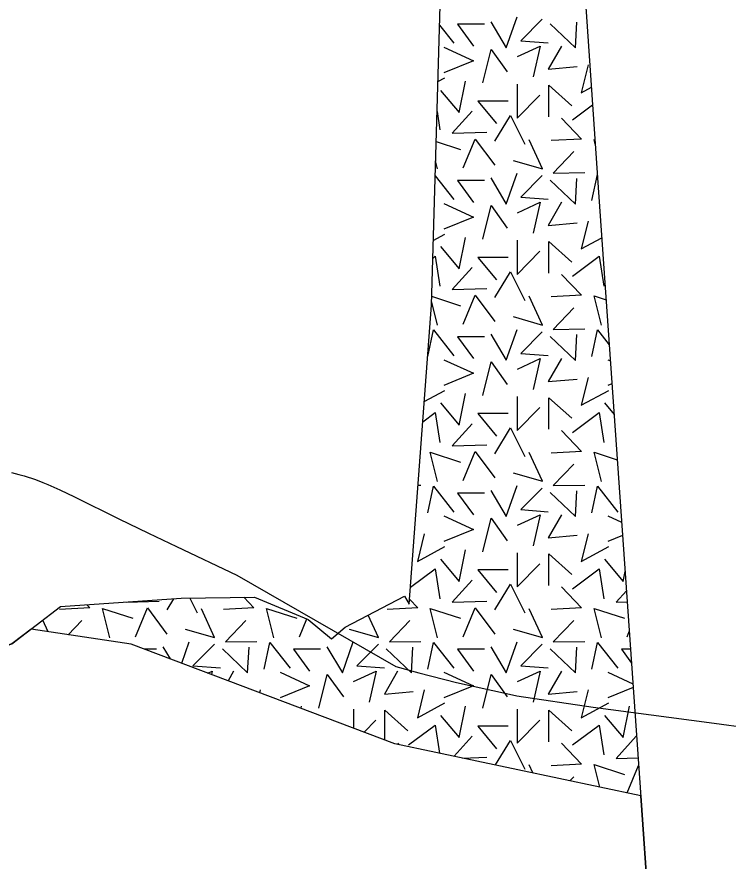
# Model space of a CAD drawing. Extents: x 532503 to 539665, y 6557663 to 6561526.
# Drawn here: x 538304.47 to 538345.89, y 6559960.69 to 6560009.86 of the extents above; entities that cross this region are included whole.
import ezdxf

# ---------------------------------------------------------------- set-up
doc = ezdxf.new("R2010")
doc.units = 0
for name, color, linetype in [('maapind', 7, 'Continuous'), ('maapind varasem', 7, 'Continuous'), ('Plokid', 7, 'Continuous'), ('Täide', 7, 'Continuous')]:
    doc.layers.add(name, color=color, linetype=linetype)

msp = doc.modelspace()

# ---------------------------------------------------------------- linework, layer by layer
at = {"layer": 'maapind'}
msp.add_lwpolyline([(538295.819, 6559973.886), (538296.744, 6559972.893), (538300.136, 6559971.899), (538304.178, 6559973.34), (538307.012, 6559975.512), (538314.045, 6559976.004), (538318.306, 6559976.069), (538321.432, 6559974.769), (538322.784, 6559973.632), (538323.587, 6559974.317), (538327.048, 6559976.114), (538327.318, 6559975.66), (538328.609, 6559993.076), (538329.319, 6560017.252), (538332.264, 6560027.953), (538335.291, 6560044.255), (538338.331, 6559999.924), (538340.441, 6559969.689), (538342.146, 6559945.271), (538342.466, 6559937.779), (538342.868, 6559934.094), (538348.743, 6559931.557)], dxfattribs=at)
at = {"layer": 'maapind varasem'}
msp.add_lwpolyline([(538304.151, 6559983.318), (538304.586, 6559983.215), (538304.893, 6559983.129), (538305.56, 6559982.909), (538305.974, 6559982.75), (538306.277, 6559982.623), (538306.973, 6559982.31), (538307.833, 6559981.9), (538310.411, 6559980.632), (538312.134, 6559979.795), (538313.759, 6559979.006), (538317.289, 6559977.346), (538326.546, 6559972.023), (538327.877, 6559971.657), (538330.064, 6559971.097), (538333.169, 6559970.405), (538333.594, 6559970.326), (538338.031, 6559969.658), (538344.797, 6559968.763), (538347.367, 6559968.407)], dxfattribs=at)
at = {"layer": 'Plokid'}
for points in [[(538305.297, 6559974.197), (538304.178, 6559973.34), (538300.136, 6559971.899), (538296.744, 6559972.893), (538295.819, 6559973.886), (538288.476, 6559973.005), (538270.431, 6559959.385), (538243.324, 6559949.824), (538169.83, 6559935.605), (538147.514, 6559935.156)], [(538340.803, 6559964.497), (538326.49, 6559967.53), (538311.132, 6559973.32), (538305.297, 6559974.197)], [(538340.803, 6559964.497), (538342.146, 6559945.271), (538342.466, 6559937.779), (538342.868, 6559934.094), (538348.743, 6559931.557), (538350.962, 6559930.66), (538357.232, 6559927.72), (538358.81, 6559927.469), (538365.495, 6559927.41), (538374.385, 6559920.361), (538374.491, 6559920.285), (538375.04, 6559920.507), (538376.923, 6559926.134), (538381.863, 6559936.837), (538382.491, 6559942.466), (538384.495, 6559952.673), (538387.311, 6559947.782), (538393.071, 6559944.488), (538393.547, 6559944.414)]]:
    msp.add_lwpolyline(points, dxfattribs=at)
at = {"layer": 'Täide'}
for p, q in [((538329.088, 6560009.39), (538329.926, 6560008.329)), ((538328.991, 6560006.091), (538329.401, 6560006.312)), ((538336.823, 6560003.86), (538338.001, 6560004.738)), ((538328.94, 6560004.348), (538329.109, 6560003.28)), ((538328.889, 6560002.604), (538330.315, 6560002.137)), ((538328.972, 6560001.007), (538328.855, 6560001.473)), ((538328.83, 6560000.614), (538329.926, 6559999.227)), ((538337.954, 6559999.175), (538338.278, 6560000.692)), ((538328.72, 6559996.843), (538329.401, 6559997.211)), ((538328.972, 6559991.905), (538328.616, 6559993.328)), ((538328.624, 6559993.589), (538330.315, 6559993.035)), ((538338.891, 6559989.897), (538339.035, 6559989.83)), ((538339.128, 6559988.498), (538338.891, 6559988.4)), ((538328.193, 6559987.458), (538329.401, 6559988.109)), ((538338.688, 6559987.381), (538339.253, 6559986.706)), ((538327.832, 6559982.587), (538327.995, 6559982.589)), ((538338.891, 6559980.795), (538339.692, 6559980.423)), ((538339.746, 6559979.65), (538338.891, 6559979.298)), ((538313.213, 6559975.32), (538313.613, 6559975.973)), ((538314.534, 6559976.011), (538314.967, 6559975.15)), ((538310.877, 6559975.782), (538312.75, 6559975.839)), ((538306.285, 6559974.049), (538305.98, 6559974.721)), ((538308.262, 6559974.709), (538307.465, 6559973.871)), ((538320.922, 6559973.762), (538321.356, 6559974.801)), ((538340.014, 6559973.762), (538340.136, 6559974.055)), ((538314.077, 6559972.21), (538314.512, 6559973.457)), ((538312.611, 6559973.027), (538311.909, 6559973.027)), ((538312.977, 6559973.178), (538313.404, 6559972.463)), ((538317.09, 6559971.759), (538316.769, 6559971.195)), ((538338.891, 6559971.693), (538340.348, 6559971.016)), ((538318.647, 6559970.659), (538318.608, 6559970.501)), ((538340.363, 6559970.801), (538338.891, 6559970.197)), ((538321.026, 6559969.59), (538321.052, 6559969.716)), ((538324.067, 6559969.547), (538324.067, 6559968.444)), ((538324.696, 6559968.206), (538325.379, 6559968.906)), ((538326.652, 6559967.562), (538326.731, 6559967.479)), ((538330.987, 6559967.959), (538329.938, 6559966.799)), ((538330.432, 6559966.695), (538331.842, 6559966.737)), ((538334.522, 6559965.828), (538334.313, 6559966.289)), ((538340.015, 6559964.664), (538340.681, 6559966.256)), ((538336.9, 6559965.607), (538336.676, 6559965.372))]:
    msp.add_line(p, q, dxfattribs=at)
for points in [[(538332.069, 6560009.585), (538332.976, 6560008.067), (538333.604, 6560009.864)], [(538331.703, 6560009.434), (538330.132, 6560009.434), (538331.057, 6560008.16)], [(538335.069, 6560009.725), (538333.813, 6560008.468), (538335.418, 6560008.346)], [(538335.53, 6560009.456), (538336.995, 6560008.06), (538337.082, 6560009.561)], [(538329.345, 6560008.1), (538331.055, 6560007.306), (538329.345, 6560006.604)], [(538331.598, 6560006.015), (538332.086, 6560007.969), (538333.032, 6560006.656)], [(538333.627, 6560007.555), (538334.939, 6560008.166), (538334.543, 6560006.364)], [(538336.182, 6560008.166), (538335.418, 6560006.822), (538337.097, 6560006.975)], [(538337.738, 6560007.066), (538337.342, 6560005.448), (538337.93, 6560005.765)], [(538329.142, 6560005.584), (538330.229, 6560004.288), (538330.598, 6560006.123)], [(538333.612, 6560005.954), (538333.612, 6560003.969), (538334.925, 6560005.313)], [(538335.449, 6560004.043), (538335.449, 6560005.888), (538336.792, 6560004.684)], [(538333.077, 6560004.959), (538331.315, 6560004.959), (538332.406, 6560003.646)], [(538330.987, 6560004.366), (538329.827, 6560003.083), (538331.842, 6560003.144)], [(538332.304, 6560002.625), (538333.22, 6560004.122), (538334.059, 6560002.455)], [(538336.198, 6560003.969), (538337.358, 6560002.747), (538335.587, 6560002.656)], [(538330.468, 6560001.068), (538331.17, 6560002.747), (538332.3, 6560001.22)], [(538333.366, 6560001.505), (538335.076, 6560001.017), (538334.313, 6560002.696)], [(538338.158, 6560002.448), (538338.09, 6560002.717), (538338.14, 6560002.701)], [(538336.9, 6560002.014), (538335.709, 6560000.762), (538337.541, 6560000.793)], [(538332.069, 6560000.483), (538332.976, 6559998.965), (538333.604, 6560000.762)], [(538335.069, 6560000.623), (538333.813, 6559999.366), (538335.418, 6559999.244)], [(538331.703, 6560000.332), (538330.132, 6560000.332), (538331.057, 6559999.058)], [(538335.53, 6560000.354), (538336.995, 6559998.958), (538337.082, 6560000.459)], [(538333.627, 6559998.453), (538334.939, 6559999.064), (538334.543, 6559997.262)], [(538336.182, 6559999.064), (538335.418, 6559997.72), (538337.097, 6559997.873)], [(538329.345, 6559998.998), (538331.055, 6559998.204), (538329.345, 6559997.502)], [(538331.598, 6559996.913), (538332.086, 6559998.868), (538333.032, 6559997.555)], [(538337.738, 6559997.965), (538337.342, 6559996.346), (538338.536, 6559996.989)], [(538329.142, 6559996.483), (538330.229, 6559995.186), (538330.598, 6559997.021)], [(538333.612, 6559996.852), (538333.612, 6559994.867), (538334.925, 6559996.211)], [(538335.449, 6559994.941), (538335.449, 6559996.786), (538336.792, 6559995.583)], [(538328.689, 6559995.811), (538328.834, 6559995.919), (538329.109, 6559994.178)], [(538333.077, 6559995.857), (538331.315, 6559995.857), (538332.406, 6559994.544)], [(538336.823, 6559994.758), (538338.38, 6559995.919), (538338.654, 6559994.178)], [(538330.987, 6559995.264), (538329.827, 6559993.982), (538331.842, 6559994.043)], [(538332.304, 6559993.523), (538333.22, 6559995.02), (538334.059, 6559993.353)], [(538336.198, 6559994.867), (538337.358, 6559993.646), (538335.587, 6559993.554)], [(538330.468, 6559991.966), (538331.17, 6559993.646), (538332.3, 6559992.119)], [(538338.518, 6559991.905), (538338.09, 6559993.615), (538338.787, 6559993.387)], [(538333.366, 6559992.403), (538335.076, 6559991.915), (538334.313, 6559993.594)], [(538336.9, 6559992.913), (538335.709, 6559991.661), (538337.541, 6559991.691)], [(538332.069, 6559991.381), (538332.976, 6559989.863), (538333.604, 6559991.661)], [(538328.409, 6559990.073), (538328.74, 6559991.626), (538329.926, 6559990.126)], [(538331.703, 6559991.231), (538330.132, 6559991.231), (538331.057, 6559989.957)], [(538335.069, 6559991.521), (538333.813, 6559990.265), (538335.418, 6559990.142)], [(538335.53, 6559991.253), (538336.995, 6559989.856), (538337.082, 6559991.357)], [(538337.954, 6559990.073), (538338.286, 6559991.626), (538338.97, 6559990.76)], [(538329.345, 6559989.897), (538331.055, 6559989.103), (538329.345, 6559988.4)], [(538331.598, 6559987.811), (538332.086, 6559989.766), (538333.032, 6559988.453)], [(538333.627, 6559989.351), (538334.939, 6559989.962), (538334.543, 6559988.16)], [(538336.182, 6559989.962), (538335.418, 6559988.619), (538337.097, 6559988.771)], [(538337.738, 6559988.863), (538337.342, 6559987.244), (538338.947, 6559988.109)], [(538329.142, 6559987.381), (538330.229, 6559986.084), (538330.598, 6559987.919)], [(538333.612, 6559987.75), (538333.612, 6559985.765), (538334.925, 6559987.109)], [(538335.449, 6559985.84), (538335.449, 6559987.684), (538336.792, 6559986.481)], [(538328.105, 6559986.273), (538328.834, 6559986.817), (538329.109, 6559985.076)], [(538333.077, 6559986.756), (538331.315, 6559986.756), (538332.406, 6559985.443)], [(538336.823, 6559985.656), (538338.38, 6559986.817), (538338.654, 6559985.076)], [(538330.987, 6559986.162), (538329.827, 6559984.88), (538331.842, 6559984.941)], [(538332.304, 6559984.422), (538333.22, 6559985.918), (538334.059, 6559984.252)], [(538336.198, 6559985.765), (538337.358, 6559984.544), (538335.587, 6559984.452)], [(538339.38, 6559984.888), (538339.373, 6559984.88), (538339.381, 6559984.88)], [(538328.972, 6559982.803), (538328.545, 6559984.513), (538330.315, 6559983.933)], [(538330.468, 6559982.864), (538331.17, 6559984.544), (538332.3, 6559983.017)], [(538333.366, 6559983.302), (538335.076, 6559982.813), (538334.313, 6559984.493)], [(538338.518, 6559982.803), (538338.09, 6559984.513), (538339.437, 6559984.072)], [(538336.9, 6559983.811), (538335.709, 6559982.559), (538337.541, 6559982.589)], [(538328.409, 6559980.971), (538328.74, 6559982.525), (538329.926, 6559981.024)], [(538332.069, 6559982.28), (538332.976, 6559980.761), (538333.604, 6559982.559)], [(538335.069, 6559982.419), (538333.813, 6559981.163), (538335.418, 6559981.041)], [(538337.954, 6559980.971), (538338.286, 6559982.525), (538339.472, 6559981.024)], [(538331.703, 6559982.129), (538330.132, 6559982.129), (538331.057, 6559980.855)], [(538335.53, 6559982.151), (538336.995, 6559980.755), (538337.082, 6559982.255)], [(538333.627, 6559980.25), (538334.939, 6559980.86), (538334.543, 6559979.059)], [(538336.182, 6559980.86), (538335.418, 6559979.517), (538337.097, 6559979.669)], [(538329.345, 6559980.795), (538331.055, 6559980.001), (538329.345, 6559979.298)], [(538331.598, 6559978.71), (538332.086, 6559980.664), (538333.032, 6559979.351)], [(538328.193, 6559979.761), (538327.796, 6559978.143), (538329.401, 6559979.007)], [(538337.738, 6559979.761), (538337.342, 6559978.143), (538338.947, 6559979.007)], [(538329.142, 6559978.279), (538330.229, 6559976.983), (538330.598, 6559978.817)], [(538333.612, 6559978.649), (538333.612, 6559976.664), (538334.925, 6559978.007)], [(538335.449, 6559976.738), (538335.449, 6559978.583), (538336.792, 6559977.379)], [(538338.688, 6559978.279), (538339.775, 6559976.983), (538339.891, 6559977.564)], [(538327.391, 6559976.64), (538328.834, 6559977.715), (538329.109, 6559975.974)], [(538333.077, 6559977.654), (538331.315, 6559977.654), (538332.406, 6559976.341)], [(538336.823, 6559976.555), (538338.38, 6559977.715), (538338.654, 6559975.974)], [(538330.987, 6559977.061), (538329.827, 6559975.778), (538331.842, 6559975.839)], [(538332.304, 6559975.32), (538333.22, 6559976.816), (538334.059, 6559975.15)], [(538336.198, 6559976.664), (538337.358, 6559975.442), (538335.587, 6559975.35)], [(538339.97, 6559976.438), (538339.373, 6559975.778), (538340.015, 6559975.797)], [(538317.68, 6559976.059), (538318.266, 6559975.442), (538316.495, 6559975.35)], [(538327.339, 6559975.94), (538327.812, 6559975.442), (538326.041, 6559975.35)], [(538308.551, 6559975.62), (538308.72, 6559975.442), (538306.95, 6559975.35)], [(538309.88, 6559973.701), (538309.453, 6559975.411), (538311.224, 6559974.831)], [(538311.376, 6559973.762), (538312.078, 6559975.442), (538313.208, 6559973.915)], [(538319.426, 6559973.701), (538318.999, 6559975.411), (538320.769, 6559974.831)], [(538328.972, 6559973.701), (538328.545, 6559975.411), (538330.315, 6559974.831)], [(538330.468, 6559973.762), (538331.17, 6559975.442), (538332.3, 6559973.915)], [(538338.518, 6559973.701), (538338.09, 6559975.411), (538339.861, 6559974.831)], [(538314.275, 6559974.2), (538315.984, 6559973.711), (538315.221, 6559975.391)], [(538323.82, 6559974.2), (538325.53, 6559973.711), (538324.936, 6559975.018)], [(538333.366, 6559974.2), (538335.076, 6559973.711), (538334.313, 6559975.391)], [(538317.808, 6559974.709), (538316.618, 6559973.457), (538318.449, 6559973.488)], [(538327.354, 6559974.709), (538326.163, 6559973.457), (538327.995, 6559973.488)], [(538336.9, 6559974.709), (538335.709, 6559973.457), (538337.541, 6559973.488)], [(538305.297, 6559974.197), (538304.178, 6559973.34), (538300.136, 6559971.899), (538296.744, 6559972.893), (538295.819, 6559973.886)], [(538340.803, 6559964.497), (538326.49, 6559967.53), (538311.132, 6559973.32), (538305.297, 6559974.197)], [(538322.523, 6559973.178), (538323.43, 6559971.66), (538324.058, 6559973.457)], [(538332.069, 6559973.178), (538332.976, 6559971.66), (538333.604, 6559973.457)], [(538315.978, 6559973.317), (538314.722, 6559972.061), (538316.327, 6559971.939)], [(538316.438, 6559973.049), (538317.903, 6559971.653), (538317.991, 6559973.154)], [(538318.863, 6559971.87), (538319.194, 6559973.423), (538320.38, 6559971.922)], [(538322.157, 6559973.027), (538320.587, 6559973.027), (538321.511, 6559971.753)], [(538325.524, 6559973.317), (538324.268, 6559972.061), (538325.872, 6559971.939)], [(538325.984, 6559973.049), (538327.449, 6559971.653), (538327.536, 6559973.154)], [(538328.409, 6559971.87), (538328.74, 6559973.423), (538329.926, 6559971.922)], [(538331.703, 6559973.027), (538330.132, 6559973.027), (538331.057, 6559971.753)], [(538335.069, 6559973.317), (538333.813, 6559972.061), (538335.418, 6559971.939)], [(538335.53, 6559973.049), (538336.995, 6559971.653), (538337.082, 6559973.154)], [(538337.954, 6559971.87), (538338.286, 6559973.423), (538339.472, 6559971.922)], [(538340.208, 6559973.027), (538339.678, 6559973.027), (538340.264, 6559972.22)], [(538315.591, 6559971.639), (538315.848, 6559971.759), (538315.804, 6559971.559)], [(538319.799, 6559971.693), (538321.509, 6559970.899), (538319.799, 6559970.197)], [(538322.052, 6559969.608), (538322.54, 6559971.562), (538323.487, 6559970.249)], [(538324.081, 6559971.148), (538325.394, 6559971.759), (538324.997, 6559969.957)], [(538326.636, 6559971.759), (538325.872, 6559970.415), (538327.552, 6559970.568)], [(538329.345, 6559971.693), (538331.055, 6559970.899), (538329.345, 6559970.197)], [(538331.598, 6559969.608), (538332.086, 6559971.562), (538333.032, 6559970.249)], [(538333.627, 6559971.148), (538334.939, 6559971.759), (538334.543, 6559969.957)], [(538336.182, 6559971.759), (538335.418, 6559970.415), (538337.097, 6559970.568)], [(538328.193, 6559970.659), (538327.796, 6559969.041), (538329.401, 6559969.905)], [(538337.738, 6559970.659), (538337.342, 6559969.041), (538338.947, 6559969.905)], [(538329.142, 6559969.177), (538330.229, 6559967.881), (538330.598, 6559969.716)], [(538333.612, 6559969.547), (538333.612, 6559967.562), (538334.925, 6559968.906)], [(538338.688, 6559969.177), (538339.775, 6559967.881), (538340.143, 6559969.716)], [(538325.903, 6559967.751), (538325.903, 6559969.481), (538327.246, 6559968.277)], [(538335.449, 6559967.636), (538335.449, 6559969.481), (538336.792, 6559968.277)], [(538327.277, 6559967.453), (538328.834, 6559968.613), (538329.092, 6559966.979)], [(538333.077, 6559968.552), (538331.315, 6559968.552), (538332.406, 6559967.239)], [(538336.823, 6559967.453), (538338.38, 6559968.613), (538338.654, 6559966.873)], [(538332.348, 6559966.289), (538333.22, 6559967.714), (538334.059, 6559966.048)], [(538336.198, 6559967.562), (538337.358, 6559966.34), (538335.587, 6559966.249)], [(538340.533, 6559967.959), (538339.373, 6559966.676), (538340.648, 6559966.715)], [(538338.417, 6559965.003), (538338.09, 6559966.31), (538339.861, 6559965.729)], [(538393.071, 6559944.488), (538387.311, 6559947.782), (538384.495, 6559952.673), (538382.491, 6559942.466), (538381.863, 6559936.837), (538376.923, 6559926.134), (538375.04, 6559920.507), (538374.491, 6559920.285), (538374.385, 6559920.361), (538365.495, 6559927.41), (538358.81, 6559927.469), (538357.232, 6559927.72), (538350.962, 6559930.66), (538348.743, 6559931.557), (538342.868, 6559934.094), (538342.466, 6559937.779), (538342.146, 6559945.271), (538340.803, 6559964.497)]]:
    msp.add_lwpolyline(points, dxfattribs=at)

doc.saveas('drawing.dxf')
